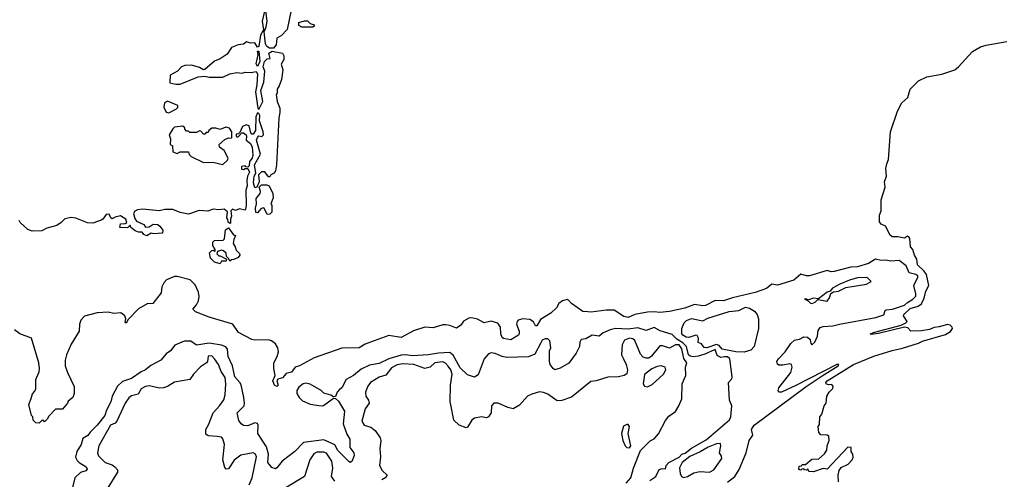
# Model space of a CAD drawing. Extents: x 2472589 to 2662339, y 701009 to 849030.
# Tile 404 of 406: x 2649705 to 2656826, y 768794 to 772116. Entities that reach past the tile are written whole.
import ezdxf

# ---------------------------------------------------------------- set-up
doc = ezdxf.new("R2010")
doc.units = 0

msp = doc.modelspace()

# ---------------------------------------------------------------- linework, layer by layer
at = {"layer": '0CON05XD'}
for points in [[(2651475, 772177.5), (2651460, 772105), (2651467.5, 772042.5), (2651446.2, 772005), (2651435, 771923.3), (2651425, 771917.5), (2651405, 771950), (2651375, 771947.5), (2651345, 771956.7), (2651325, 771940), (2651285, 771935.7), (2651236.7, 771915), (2651205, 771866.2), (2651155, 771833.3), (2651115, 771816.7), (2651045, 771756.7), (2651033.6, 771753.6), (2651005, 771771.2), (2650947.7, 771787.7), (2650900, 771785), (2650875, 771776.2), (2650846.9, 771743.1), (2650793.3, 771715), (2650790.7, 771660.7), (2650835, 771650), (2650865, 771650), (2650995, 771703.3), (2651045, 771707.5), (2651075, 771701.2), (2651175, 771700), (2651225, 771724), (2651275, 771734.3), (2651315, 771730), (2651335, 771736), (2651380, 771735), (2651415, 771742.5), (2651425.9, 771725.9), (2651420.8, 771645), (2651410.8, 771595), (2651427, 771477), (2651435, 771467.5), (2651463.3, 771525), (2651448.9, 771605), (2651470, 771665), (2651478, 771745), (2651466.9, 771775), (2651476.6, 771813.4), (2651495, 771833.8), (2651517.5, 771835), (2651507.5, 771875), (2651530.7, 771889.3), (2651605, 771873.8), (2651616.7, 771855), (2651615, 771827.5), (2651595.6, 771795), (2651609.5, 771755), (2651598.9, 771685), (2651582.7, 771637.3), (2651567.5, 771615), (2651566.7, 771585), (2651560, 771575), (2651566.7, 771525), (2651585.7, 771475.7), (2651587.8, 771445), (2651580, 771405), (2651563.2, 771066.8), (2651555.5, 771025), (2651545, 771008), (2651522.5, 770995), (2651515, 770980), (2651505, 770980), (2651477, 771017), (2651453.9, 771016.1), (2651433.3, 770995), (2651437.5, 770945), (2651420, 770905), (2651405, 770900), (2651396.1, 770936.1), (2651400, 770985), (2651413.9, 771006.1), (2651402.5, 771067.5), (2651447.5, 771145), (2651418.6, 771245), (2651424.3, 771265.7), (2651435, 771277.5), (2651457.5, 771272.5), (2651467.5, 771285), (2651466.7, 771305), (2651439.2, 771385), (2651441.2, 771425), (2651435, 771437.5), (2651425, 771442.5), (2651412, 771415), (2651410, 771315), (2651395, 771290), (2651385, 771290), (2651378, 771298), (2651365, 771348.8), (2651344.3, 771355.7), (2651317.5, 771345), (2651298.3, 771301.7), (2651288.3, 771291.7), (2651271.7, 771288.3), (2651270, 771275), (2651275, 771270), (2651285, 771270), (2651312.5, 771297.5), (2651325, 771297.5), (2651342.5, 771285), (2651346.7, 771275), (2651342.5, 771245), (2651375, 771222.5), (2651385.8, 771195), (2651392.3, 771137.7), (2651386.7, 771115), (2651368.3, 771091.7), (2651365, 771060), (2651355, 771050), (2651341.7, 771051.7), (2651335, 771060), (2651310, 771055), (2651310, 771035), (2651325, 771032.5), (2651335, 771040), (2651355, 771040), (2651368, 771015), (2651353.3, 770985), (2651347.5, 770955), (2651350, 770915), (2651340, 770885), (2651343.3, 770775), (2651337.5, 770745), (2651335, 770740), (2651295, 770748.8), (2651265, 770737.5), (2651243.9, 770746.1), (2651232.5, 770735), (2651237.5, 770695), (2651230, 770675), (2651230, 770645), (2651225, 770642.5), (2651213, 770653), (2651211.7, 770671.7), (2651202.5, 770685), (2651207, 770727), (2651185, 770747.5), (2651145, 770742.5), (2651105, 770747.5), (2651065, 770732.5), (2651003.9, 770736.1), (2650925, 770711.2), (2650865, 770723.3), (2650813.9, 770743.9), (2650755, 770744), (2650715, 770733.8), (2650593.9, 770746.1), (2650557, 770743), (2650537, 770733), (2650527.5, 770715), (2650538.3, 770678.3), (2650550.7, 770660.7), (2650602.5, 770635), (2650615, 770617.5), (2650641.7, 770618.3), (2650670.7, 770639.3), (2650705, 770636.2), (2650720, 770625), (2650740, 770595), (2650737, 770573), (2650675, 770567.5), (2650655, 770572.5), (2650625, 770553.3), (2650603.6, 770563.6), (2650591.7, 770581.7), (2650565, 770580), (2650539.3, 770589.3), (2650510, 770615), (2650505, 770630), (2650485, 770612.5), (2650430, 770615), (2650435, 770640), (2650467.5, 770642.5), (2650480, 770650), (2650473.3, 770675), (2650435, 770697.5), (2650395, 770690), (2650375, 770677.5), (2650363.9, 770683.9), (2650351.7, 770711.7), (2650330.7, 770709.3), (2650307.5, 770675), (2650293.6, 770666.4), (2650235, 770645.8), (2650195, 770648), (2650111.7, 770681.7), (2650075, 770686.7), (2650032.3, 770677.7), (2650005, 770650), (2649975, 770627.5), (2649901.2, 770608.8), (2649865, 770589.2), (2649795, 770588.1), (2649765, 770600), (2649709.7, 770649.7), (2649700.8, 770665)], [(2651668.8, 772185), (2651640.8, 772045), (2651598.8, 772001.2), (2651565, 771982.5), (2651559.2, 771935), (2651540.7, 771909.3), (2651511.7, 771911.7), (2651493.1, 771923.1), (2651482.4, 771942.4), (2651472.5, 772027.5), (2651488, 772065), (2651495.8, 772105), (2651485, 772180)], [(2651825, 772062.5), (2651745, 772062.5), (2651725, 772073.3), (2651723.8, 772095), (2651765, 772108.8), (2651787, 772107), (2651805, 772090), (2651835, 772080), (2651835, 772070), (2651825, 772062.5)], [(2655626.2, 768775), (2655623.8, 768825), (2655631.2, 768858.8), (2655645, 768880), (2655695.7, 768904.3), (2655726.7, 768935), (2655733.3, 768955), (2655730, 768975), (2655717.5, 768995), (2655717.5, 769025), (2655695, 769027.5), (2655545, 768867.5), (2655515, 768873.3), (2655445, 768847.5), (2655411.7, 768851.7), (2655405, 768870), (2655395, 768860), (2655381.7, 768861.7), (2655375, 768870), (2655361.7, 768868.3), (2655355, 768860), (2655340, 768865), (2655341.7, 768888.3), (2655358.3, 768891.7), (2655365, 768900), (2655388.3, 768901.7), (2655435, 768940), (2655485, 768942.5), (2655525, 768977.5), (2655543.3, 769005), (2655543.9, 769036.1), (2655558.8, 769075), (2655557.5, 769105), (2655545, 769112.5), (2655500, 769115), (2655483.6, 769133.6), (2655480, 769175), (2655489.3, 769190.7), (2655492.5, 769245), (2655506.7, 769265), (2655523.3, 769325), (2655537.5, 769345), (2655542.5, 769395), (2655560, 769425), (2655585, 769450), (2655587.5, 769465), (2655578.8, 769478.8), (2655555, 769476.7), (2655537.5, 769485), (2655536.2, 769495), (2655544.2, 769505), (2655735.6, 769625), (2655882.9, 769685), (2656014.2, 769725), (2656088.8, 769741.2), (2656205, 769778.4), (2656235, 769793.8), (2656399.6, 769840.4), (2656437.3, 769862.7), (2656450.6, 769885), (2656449.1, 769895), (2656435, 769909.4), (2656415, 769914.1), (2656355, 769895.8), (2656318.2, 769891.7), (2656285, 769877.1), (2656227.7, 769867.7), (2656150, 769865), (2656129.4, 769889.4), (2656105, 769892.7), (2655917.1, 769847.1), (2655861.2, 769841.2), (2655857.5, 769845), (2655880, 769855), (2656081.2, 769908.8), (2656114.6, 769925.4), (2656122.5, 769935), (2656097.5, 769975), (2656098.9, 769985), (2656145, 770028.4), (2656203.7, 770046.3), (2656228, 770062), (2656246.8, 770103.2), (2656259.6, 770155), (2656280.4, 770195), (2656262.4, 770275), (2656247.6, 770297.6), (2656198.9, 770345), (2656194.5, 770385), (2656176.9, 770415), (2656164.5, 770454.5), (2656148, 770475), (2656143.3, 770535), (2656135, 770547.5), (2656125, 770552.5), (2656105, 770537.5), (2656055, 770546.7), (2656015, 770546.7), (2655999.6, 770559.5), (2655966.7, 770625), (2655935, 770637.5), (2655924.3, 770654.3), (2655923, 770703), (2655936.2, 770735), (2655934.4, 770814.4), (2655963.3, 770905), (2655960.5, 770945), (2655974.4, 770985), (2655968.6, 771041.4), (2655976.5, 771075), (2655987.5, 771105), (2656003.7, 771305), (2656053.5, 771455), (2656085, 771516.2), (2656128.9, 771555), (2656146.2, 771615), (2656204.5, 771675), (2656265, 771703.2), (2656375, 771721.8), (2656467.1, 771752.9), (2656495.5, 771775), (2656595, 771887.5), (2656655, 771919.2), (2656695, 771932.7), (2656845, 771958.1)], [(2651425, 771777.5), (2651416.2, 771796.2), (2651430, 771865), (2651425, 771890), (2651435, 771890), (2651441.4, 771815), (2651425, 771777.5)], [(2650785, 771443.3), (2650838.3, 771471.7), (2650848.3, 771481.7), (2650850, 771495), (2650775, 771526.7), (2650753.3, 771515), (2650747.5, 771485), (2650765, 771447.5), (2650785, 771443.3)], [(2651175, 771070), (2651209.3, 771100.7), (2651212.5, 771115), (2651185, 771170), (2651150, 771195), (2651147.5, 771215), (2651189.3, 771250.7), (2651215, 771262.5), (2651235, 771260), (2651240, 771265), (2651240, 771305), (2651223, 771333), (2651195, 771338.8), (2651155, 771322.5), (2651125, 771333.3), (2651095, 771331.2), (2651072.5, 771315), (2651068.3, 771301.7), (2651055, 771300), (2651045, 771290), (2651035, 771290), (2651015, 771310), (2651005, 771312.5), (2650985, 771300), (2650935, 771300), (2650925, 771310), (2650911.7, 771311.7), (2650900, 771325), (2650900, 771335), (2650885, 771347.5), (2650825, 771338.8), (2650811.7, 771328.3), (2650787.5, 771285), (2650796.7, 771255), (2650792.5, 771215), (2650810, 771205), (2650811.7, 771161.7), (2650845, 771150), (2650865, 771160), (2650925, 771160), (2650931.7, 771141.7), (2650946.4, 771126.4), (2651035, 771083.3), (2651103, 771087), (2651175, 771070)], [(2651495, 770708.8), (2651473.3, 770753.3), (2651465, 770757.5), (2651450, 770750), (2651425, 770720), (2651413.6, 770723.6), (2651410, 770755), (2651418.8, 770785), (2651416.7, 770825), (2651445, 770860), (2651446.7, 770875), (2651437.5, 770905), (2651455, 770922.5), (2651493, 770923), (2651510, 770915), (2651535, 770860), (2651538, 770828), (2651522.5, 770785), (2651530, 770775), (2651529.2, 770725), (2651515, 770710.8), (2651495, 770708.8)], [(2651155, 770352.5), (2651115, 770363.3), (2651085, 770392.5), (2651078.3, 770431.7), (2651095, 770447.5), (2651105, 770450), (2651115, 770440), (2651120, 770445), (2651120, 770455), (2651103, 770483), (2651101.7, 770508.3), (2651115, 770520), (2651177.5, 770522.5), (2651187.5, 770532.5), (2651193, 770597), (2651215, 770612.5), (2651251.7, 770561.7), (2651267, 770557), (2651253, 770527), (2651248.3, 770498.3), (2651263.8, 770475), (2651270.3, 770450.3), (2651295, 770426), (2651298, 770415), (2651285, 770397.5), (2651255, 770382.5), (2651238.3, 770381.7), (2651225, 770370), (2651218.3, 770388.3), (2651200, 770405), (2651198.3, 770428.3), (2651180, 770445), (2651165, 770450), (2651135, 770440), (2651130, 770425), (2651145, 770410), (2651155, 770410), (2651200, 770385), (2651198.3, 770371.7), (2651165, 770370), (2651155, 770352.5)], [(2654825, 768774), (2654877.5, 768815), (2654907.5, 768865), (2654958.9, 768985), (2654981.4, 769075), (2655008, 769112), (2654998, 769155), (2655015.8, 769185), (2655393.9, 769466.1), (2655508.6, 769541.4), (2655623.3, 769615), (2655630, 769625), (2655615, 769623.3), (2655318.1, 769471.9), (2655215, 769423.6), (2655194.2, 769424.2), (2655190, 769435), (2655195.8, 769454.2), (2655282.5, 769565), (2655292.5, 769605), (2655286.7, 769625), (2655275, 769629.2), (2655225, 769618.1), (2655195, 769620.3), (2655185, 769627.5), (2655180.3, 769645), (2655191.8, 769665), (2655242.2, 769715), (2655283.2, 769776.8), (2655309.7, 769800.3), (2655345, 769808.1), (2655375, 769823.3), (2655401.5, 769821.5), (2655422.5, 769805), (2655426.2, 769776.2), (2655435, 769766.7), (2655455.8, 769785), (2655475, 769828.8), (2655479.1, 769870.9), (2655495, 769890.7), (2655515, 769899), (2655585.5, 769904.4), (2655635, 769915.9), (2655897.2, 769962.8), (2655955, 769983.8), (2655965, 770014.4), (2655971.9, 770018.1), (2656016.4, 770023.5), (2656105, 770052.6), (2656127, 770073), (2656165.5, 770095), (2656185, 770118.8), (2656187.3, 770135), (2656170.7, 770195), (2656201.4, 770255), (2656200.8, 770265), (2656186.2, 770275), (2656137, 770287), (2656116.7, 770336.7), (2656065.3, 770375.3), (2656005, 770370.9), (2655968, 770378), (2655935, 770374.5), (2655895, 770386.5), (2655844.5, 770354.4), (2655765, 770329.6), (2655715, 770327.1), (2655595, 770296.2), (2655574.2, 770294.2), (2655545, 770302.5), (2655416.1, 770263.9), (2655395, 770263.9), (2655355, 770276.7), (2655305, 770233.6), (2655185, 770198.4), (2655145, 770204.5), (2655106.8, 770173.2), (2655025, 770144.3), (2654859.4, 770105), (2654795, 770083.6), (2654735, 770086.9), (2654665, 770049.7), (2654645, 770047.6), (2654585, 770058.5), (2654515, 770030.4), (2654405, 770006.1), (2654335, 769999.6), (2654294.6, 770004.6), (2654245, 770001.5), (2654155, 769986.4), (2654105, 769964.3), (2654075, 769972), (2654005, 770016.7), (2653947.3, 770017.3), (2653838.3, 770001.7), (2653815, 770004.2), (2653777.3, 770007.3), (2653695.9, 770065.9), (2653675, 770090), (2653665, 770093.3), (2653630, 770085), (2653604, 770065), (2653587.5, 770032.5), (2653546.2, 769995), (2653471.7, 769948.3), (2653445, 769903.3), (2653435, 769902.5), (2653421.9, 769931.9), (2653395, 769948.6), (2653345, 769953.3), (2653311.2, 769945), (2653302.9, 769935), (2653299.2, 769915), (2653317.1, 769865), (2653317.5, 769845), (2653312.5, 769835), (2653258.3, 769801.7), (2653205, 769811.2), (2653195, 769818.8), (2653185.5, 769845), (2653182.9, 769895), (2653162.7, 769922.7), (2653115, 769938), (2653065, 769926), (2653015, 769951.2), (2652975, 769961.2), (2652952.3, 769957.7), (2652915, 769937.5), (2652895, 769907.5), (2652865, 769886.7), (2652816.4, 769906.4), (2652785, 769910), (2652765, 769910), (2652695, 769890), (2652635, 769893.8), (2652552.7, 769867.3), (2652465, 769818.8), (2652375, 769833.3), (2652270, 769795)], [(2652270, 769795), (2652205, 769771.2), (2652160, 769745), (2652035, 769741.2), (2651835, 769672.5), (2651730, 769615), (2651696.4, 769603.6), (2651670.3, 769569.7), (2651632, 769558), (2651605, 769527.1), (2651572.3, 769517.7), (2651566, 769505), (2651575.5, 769475), (2651564.4, 769464.4), (2651548.8, 769475), (2651536.2, 769505), (2651552.5, 769545), (2651542.5, 769595), (2651542.5, 769635), (2651567.7, 769682.3), (2651576, 769715), (2651572, 769745), (2651555, 769773.3), (2651525.7, 769795.7), (2651505, 769802), (2651405, 769798.8), (2651384.3, 769804.3), (2651288.8, 769855), (2651246, 769916), (2651074.5, 769965.5), (2650976.7, 770005), (2650957.5, 770025), (2650983.3, 770055), (2650998.8, 770085), (2651003.8, 770115), (2650997.7, 770147.7), (2650975, 770200), (2650937.5, 770235), (2650845, 770261.2), (2650825, 770260), (2650767.5, 770235), (2650747.5, 770215), (2650733.3, 770185), (2650727.7, 770142.3), (2650667.5, 770065), (2650628.3, 770061.7), (2650565, 770027.5), (2650490.7, 769949.3), (2650475, 769922.5), (2650468.3, 769928.3), (2650473.3, 769955), (2650466.7, 769975), (2650436.4, 769996.4), (2650385, 769993.8), (2650345, 770002.5), (2650265, 769997.8), (2650175, 769974.4), (2650148.1, 769945), (2650138.1, 769915), (2650135.8, 769864.2), (2650078.3, 769771.7), (2650043.3, 769695), (2650033.3, 769655), (2650033.9, 769613.9), (2650050, 769565), (2650100, 769465), (2650100, 769415), (2650090, 769385), (2650055, 769360), (2650050, 769345), (2650015, 769300), (2649965, 769300), (2649915, 769250), (2649905, 769230), (2649885, 769210), (2649878.3, 769218.3), (2649865, 769220), (2649845, 769200), (2649821.7, 769201.7), (2649801.7, 769221.7), (2649800, 769245), (2649790, 769255), (2649772.5, 769335), (2649788.3, 769378.3), (2649798.3, 769411.7), (2649815, 769430), (2649821.7, 769448.3), (2649822.5, 769515), (2649845, 769570), (2649848.8, 769595), (2649843.3, 769635), (2649790, 769815), (2649706.2, 769846.2), (2649667.5, 769875)], [(2655435, 770064.4), (2655458.8, 770075), (2655476.7, 770093.3), (2655545, 770081.8), (2655561.8, 770105), (2655572.3, 770137.7), (2655590.7, 770149.3), (2655626.2, 770155), (2655679.5, 770180.5), (2655830, 770205), (2655862.5, 770225), (2655833.9, 770253.9), (2655765, 770250.6), (2655707.3, 770232.7), (2655636.7, 770205), (2655584.3, 770175.7), (2655566.7, 770153.3), (2655544.2, 770145.8), (2655481.7, 770098.3), (2655445, 770103.3), (2655405, 770090), (2655396.4, 770096.4), (2655380, 770095), (2655400, 770090), (2655425, 770066.2), (2655435, 770064.4)], [(2654945, 769713.9), (2654883.3, 769716.7), (2654785, 769733.7), (2654765, 769760.4), (2654745, 769769.5), (2654675, 769745.5), (2654655.7, 769745.7), (2654635, 769773.8), (2654612.6, 769782.6), (2654615.4, 769815), (2654605, 769834.4), (2654595, 769836.7), (2654545, 769819.2), (2654525, 769821.8), (2654501.4, 769835), (2654494.3, 769845.7), (2654494.3, 769885), (2654510.6, 769925), (2654528.8, 769941.2), (2654565, 769956.2), (2654645, 769939.1), (2654682, 769958), (2654835, 770008), (2654905.3, 770015.3), (2654955, 770039.3), (2654982.3, 770032.3), (2655018.4, 770008.4), (2655038.9, 769985), (2655048.2, 769955), (2655048.6, 769885), (2655016.9, 769755), (2654993.6, 769726.4), (2654945, 769713.9)], [(2654801.8, 769678.2), (2654775, 769673.5), (2654755, 769685.6), (2654746, 769696), (2654735, 769731.8), (2654660.8, 769699.2), (2654611.9, 769685), (2654575, 769679.2), (2654555, 769683.2), (2654541.1, 769695), (2654528.5, 769755), (2654500.9, 769780.9), (2654456.8, 769806.8), (2654425, 769839.7), (2654337.2, 769867.3), (2654295, 769892.5), (2654235, 769870.8), (2654175, 769888.9), (2654105, 769878.2), (2654015, 769883.8), (2653975.4, 769874.6), (2653925, 769852), (2653895, 769828), (2653845, 769835.8), (2653799.6, 769810.5), (2653766.4, 769803.6), (2653756.7, 769785), (2653753.3, 769755), (2653730, 769705), (2653676.4, 769633.6), (2653615, 769596.7), (2653576.4, 769586.4), (2653564.1, 769594.1), (2653542.5, 769625), (2653537, 769647), (2653538, 769722), (2653545.8, 769745), (2653540, 769795), (2653525, 769810), (2653505, 769808.8), (2653485, 769798.8), (2653471.9, 769775), (2653431.4, 769698.5), (2653385, 769679.4), (2653225, 769675.6), (2653195, 769681.4), (2653145, 769704.3), (2653115, 769707.5), (2653095, 769701.4), (2653064.5, 769665), (2653020.7, 769549.3), (2652995, 769532.5), (2652945, 769550), (2652890.4, 769600.5), (2652840.4, 769690.4), (2652815, 769710), (2652735, 769706.5), (2652662.7, 769692.7), (2652545, 769687.3), (2652495, 769694), (2652465, 769691.2), (2652376.1, 769663.9), (2652305, 769630.8), (2652235, 769619.2), (2652175, 769590), (2652120, 769545), (2652066.2, 769515), (2652034.1, 769455.9), (2652017.1, 769442.9), (2652001.2, 769425), (2651988.3, 769391.7), (2651975, 769390), (2651955, 769403.3), (2651905.8, 769415.8), (2651885, 769435.8), (2651805, 769481.4), (2651772.1, 769487.9), (2651755, 769484), (2651725, 769460), (2651710.6, 769435), (2651710.6, 769415), (2651726.2, 769386.2), (2651750.6, 769360.6), (2651805, 769336.4), (2651885, 769324.4), (2651902.9, 769327.1), (2651975, 769380), (2651988.3, 769378.3), (2652010, 769360), (2652055.5, 769285.5), (2652044.5, 769195), (2652071.3, 769121.3), (2652092.5, 769085), (2652094, 769025), (2652122, 768985), (2652123.8, 768965), (2652108.3, 768921.7), (2652095, 768916.7), (2652085, 768923.3), (2652005, 769002.5), (2651983.8, 769043.8), (2651905, 769080), (2651758.9, 769061.1), (2651695.7, 768994.3), (2651655, 768963.3), (2651604.3, 768925.7), (2651565, 768876.7), (2651555, 768870), (2651529.3, 768879.3), (2651500, 768915), (2651504.2, 768975.8), (2651489.7, 769029.7), (2651427.5, 769125), (2651430, 769185), (2651425, 769197.5), (2651405, 769202.5), (2651355, 769180), (2651325, 769183.3), (2651307.5, 769195), (2651290.3, 769220.3), (2651278.8, 769275), (2651328.6, 769325), (2651332.2, 769345), (2651327.5, 769385), (2651307.6, 769477.6), (2651298.5, 769495), (2651260.4, 769535), (2651243.2, 769613.2), (2651212.1, 769682.1), (2651209.2, 769735), (2651195, 769750.8), (2651165, 769762.5), (2651075, 769778.8), (2650985, 769763.1), (2650942.3, 769792.3), (2650895, 769793.8), (2650827, 769763), (2650795, 769722.5), (2650765, 769700), (2650725.9, 769654.1), (2650654.3, 769615.7), (2650615, 769586.2), (2650585, 769572), (2650515, 769521.9), (2650448.6, 769501.4), (2650413.2, 769466.8), (2650373.1, 769395), (2650364.4, 769355), (2650333.1, 769295), (2650322, 769255), (2650265.5, 769185), (2650214.7, 769135.3), (2650199.3, 769110.7), (2650161.7, 769088.3), (2650148.9, 769045), (2650118.6, 768995), (2650109.2, 768955), (2650120.3, 768930.3), (2650134.6, 768914.6), (2650186, 768885), (2650193.6, 768866.4), (2650182.5, 768855), (2650145, 768843.8), (2650104.5, 768805.5), (2650086.9, 768735)], [(2654091, 768765), (2654124.7, 768805), (2654143.8, 768875), (2654195, 769001.4), (2654265, 769072.5), (2654293, 769087), (2654325, 769122.5), (2654375, 769220), (2654400.7, 769249.3), (2654447.5, 769285), (2654473.3, 769325), (2654493.3, 769375), (2654496, 769485), (2654522, 769545), (2654520, 769605), (2654530.8, 769635), (2654507.8, 769667.8), (2654495, 769738.1), (2654475, 769765.6), (2654448, 769765), (2654405, 769741.5), (2654355, 769758.5), (2654335, 769758.5), (2654275, 769684.4), (2654255, 769670.6), (2654235, 769668.6), (2654215, 769678.1), (2654195, 769698.1), (2654155, 769797.1), (2654139.2, 769809.2), (2654116.4, 769813.6), (2654080.4, 769799.5), (2654062.2, 769765), (2654058.1, 769695), (2654073.1, 769665), (2654092.5, 769625), (2654101.2, 769585), (2654095, 769556.7), (2654076.7, 769545), (2654035, 769534.4), (2653957.9, 769532.1), (2653875, 769505.8), (2653835, 769500), (2653695, 769388.6), (2653625, 769364.4), (2653592.5, 769362.5), (2653525, 769409.2), (2653492.4, 769422.4), (2653465.6, 769425.6), (2653409.4, 769410.6), (2653377.5, 769395), (2653319.4, 769330.6), (2653275, 769304.4), (2653235, 769312.2), (2653165, 769344.6), (2653135.4, 769344.6), (2653116.5, 769325), (2653114.3, 769275.7), (2653096, 769245), (2653080.8, 769239.2), (2653045, 769245.5), (2652995, 769236), (2652975, 769222.5), (2652945, 769170), (2652935, 769166.2), (2652882.5, 769185), (2652845, 769222.5), (2652823.6, 769333.6), (2652818.5, 769355), (2652820.4, 769475), (2652832.1, 769555), (2652822.2, 769585), (2652805, 769611.5), (2652785, 769633.1), (2652765, 769642.4), (2652708.6, 769635), (2652675, 769603.8), (2652635, 769594), (2652555, 769624.1), (2652475, 769627.7), (2652435, 769620.4), (2652395, 769598.9), (2652352.1, 769547.9), (2652305, 769531.2), (2652242.9, 769495), (2652222.8, 769467.2), (2652206.9, 769425), (2652209.2, 769395), (2652228.6, 769365), (2652231.9, 769345), (2652205, 769303.3), (2652178.6, 769215), (2652196.4, 769186.4), (2652245, 769170.8), (2652275, 769148), (2652312.9, 769095), (2652316.7, 769075), (2652309.4, 769015), (2652314.1, 768955.9), (2652306.7, 768895), (2652327.2, 768857.2), (2652364, 768825), (2652352.5, 768807.5), (2652325, 768790.6)], [(2651363.8, 768755), (2651386.8, 768805), (2651417, 768957), (2651410.8, 768975), (2651395, 768985.6), (2651305, 768969.5), (2651257.6, 768932.4), (2651215, 768870), (2651198, 768868), (2651189.2, 768879.2), (2651175.4, 768935), (2651187.1, 769045), (2651175, 769087.5), (2651165, 769097.5), (2651134.2, 769104.2), (2651067.3, 769107.3), (2651050.9, 769120.9), (2651051.2, 769155), (2651071.8, 769188.2), (2651104.7, 769275), (2651150.9, 769325), (2651180.6, 769369.4), (2651190.2, 769405), (2651196.7, 769483.3), (2651191, 769531), (2651162.7, 769572.7), (2651143, 769623), (2651113.3, 769665), (2651095, 769686.7), (2651068, 769685), (2651063.7, 769646.3), (2651056.7, 769635), (2651012.8, 769607.2), (2650961.9, 769555), (2650935, 769515.8), (2650824.5, 769495.5), (2650775, 769466), (2650745, 769456), (2650715, 769452.9), (2650645, 769468.6), (2650615, 769465.6), (2650582.7, 769447.3), (2650561.5, 769408.5), (2650515, 769396.9), (2650495, 769382.5), (2650469.2, 769345), (2650408.9, 769215), (2650395, 769200), (2650362.1, 769185), (2650277.8, 769035), (2650269.2, 768985), (2650274.4, 768964.4), (2650323.8, 768915), (2650375, 768898), (2650394.3, 768884.3), (2650411.7, 768861.7), (2650413.8, 768845), (2650338.8, 768725)], [(2654262.5, 768785), (2654305.9, 768814.1), (2654330, 768865), (2654352.5, 768872.5), (2654375, 768870), (2654380, 768895), (2654400, 768915), (2654475, 768954.2), (2654495, 768975.5), (2654517.6, 768982.4), (2654565, 769019.2), (2654669.7, 769080.3), (2654839.2, 769225), (2654848, 769245), (2654856, 769325), (2654838.8, 769365), (2654832.5, 769495), (2654855, 769520), (2654856.7, 769535), (2654840.8, 769665), (2654825, 769680.4), (2654801.8, 769678.2)], [(2654245, 769463.3), (2654280.4, 769479.5), (2654362.2, 769555), (2654377.1, 769585), (2654374, 769605), (2654345.5, 769615.5), (2654315, 769609.1), (2654276.9, 769593.1), (2654225, 769551.2), (2654213.8, 769485), (2654225, 769467.5), (2654245, 769463.3)], [(2654115, 769021.4), (2654124.2, 769035), (2654106, 769125), (2654114.3, 769175), (2654105, 769190), (2654095, 769190.6), (2654070.9, 769179.1), (2654057.1, 769125), (2654067.5, 769075), (2654084, 769035), (2654095, 769024), (2654115, 769021.4)], [(2654505, 768806.7), (2654535, 768813.8), (2654580.3, 768839.7), (2654625, 768850), (2654695, 768846.2), (2654725, 768863.3), (2654782.5, 768945), (2654781.7, 768961.7), (2654766.7, 768985), (2654776.1, 769036.1), (2654773.3, 769053.3), (2654745, 769050.4), (2654683.5, 769026.5), (2654627.5, 768992.5), (2654550.8, 768959.2), (2654496.5, 768915), (2654477, 768877), (2654482.5, 768835), (2654492.5, 768815), (2654505, 768806.7)], [(2651985, 768780.8), (2651960, 768815), (2651969.2, 768875), (2651962.3, 768925), (2651925, 768982.5), (2651905, 768989.1), (2651855, 768989.5), (2651831.7, 768978.3), (2651804.5, 768935), (2651766, 768814), (2651625, 768730)]]:
    msp.add_lwpolyline(points, dxfattribs=at)

doc.saveas('drawing.dxf')
